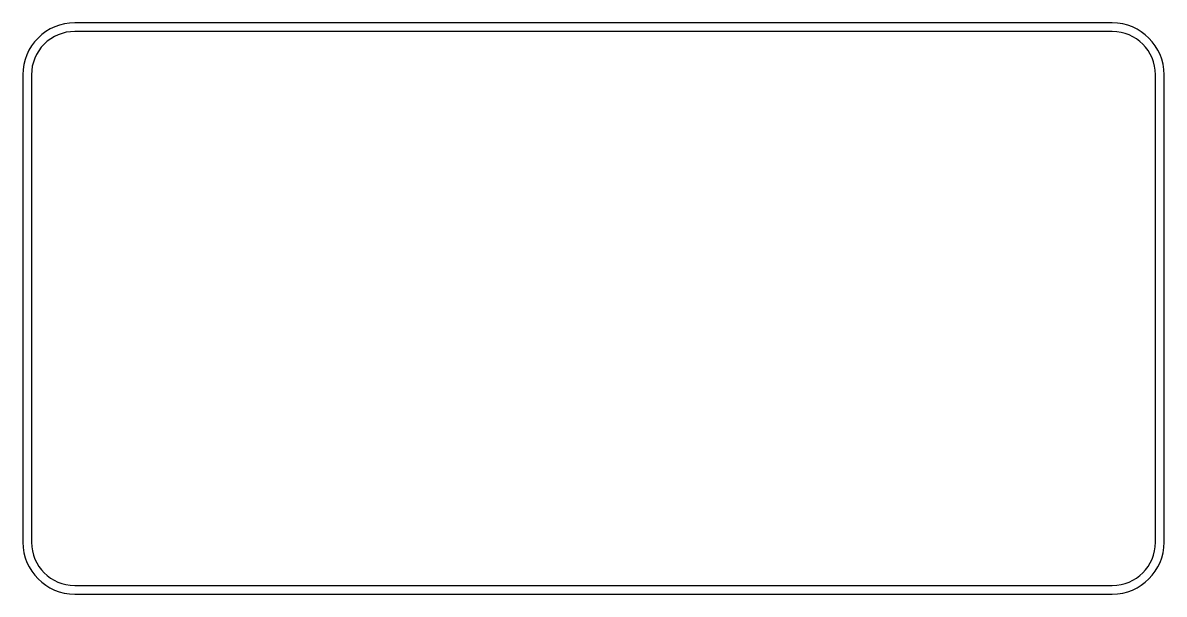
# Model space of a CAD drawing. Extents: x 1797809 to 2198143, y 249608 to 1237864.
# Drawn here: x 2197791.3 to 2198143.3, y 1236111.7 to 1236287.7 of the extents above; entities that cross this region are included whole.
import ezdxf

# ---------------------------------------------------------------- set-up
doc = ezdxf.new("R2010")
doc.units = 0
doc.layers.add('GSOUTLINE', color=7, linetype='Continuous')

msp = doc.modelspace()

# ---------------------------------------------------------------- linework, layer by layer
at = {"layer": 'GSOUTLINE'}
for p, q in [((2198127.35, 1236287.74), (2197807.32, 1236287.74)), ((2198127.35, 1236285.07), (2197807.32, 1236285.07)), ((2197791.33, 1236271.75), (2197791.33, 1236127.68)), ((2197793.99, 1236271.75), (2197793.99, 1236127.68)), ((2198140.68, 1236127.68), (2198140.68, 1236271.75)), ((2198143.35, 1236127.68), (2198143.35, 1236271.75)), ((2197807.32, 1236114.36), (2198127.35, 1236114.36)), ((2197807.32, 1236111.69), (2198127.35, 1236111.69))]:
    msp.add_line(p, q, dxfattribs=at)
for centre, major_axis, start_param, end_param in [((2197807.32, 1236271.75), (15.99, 0), 1.570796, 3.141593), ((2198127.35, 1236271.75), (15.99, 0), 0, 1.570796), ((2197807.32, 1236271.75), (13.33, 0), 1.570796, 3.141593), ((2198127.35, 1236271.75), (13.33, 0), 0, 1.570796), ((2197807.32, 1236127.68), (15.99, 0), 3.141593, 4.712389), ((2197807.32, 1236127.68), (13.33, 0), 3.141593, 4.712389), ((2198127.35, 1236127.68), (15.99, 0), 4.712389, 6.283185), ((2198127.35, 1236127.68), (13.33, 0), 4.712389, 6.283185)]:
    msp.add_ellipse(centre, major_axis=major_axis, ratio=0.999829, start_param=start_param, end_param=end_param, dxfattribs=at)

doc.saveas('drawing.dxf')
